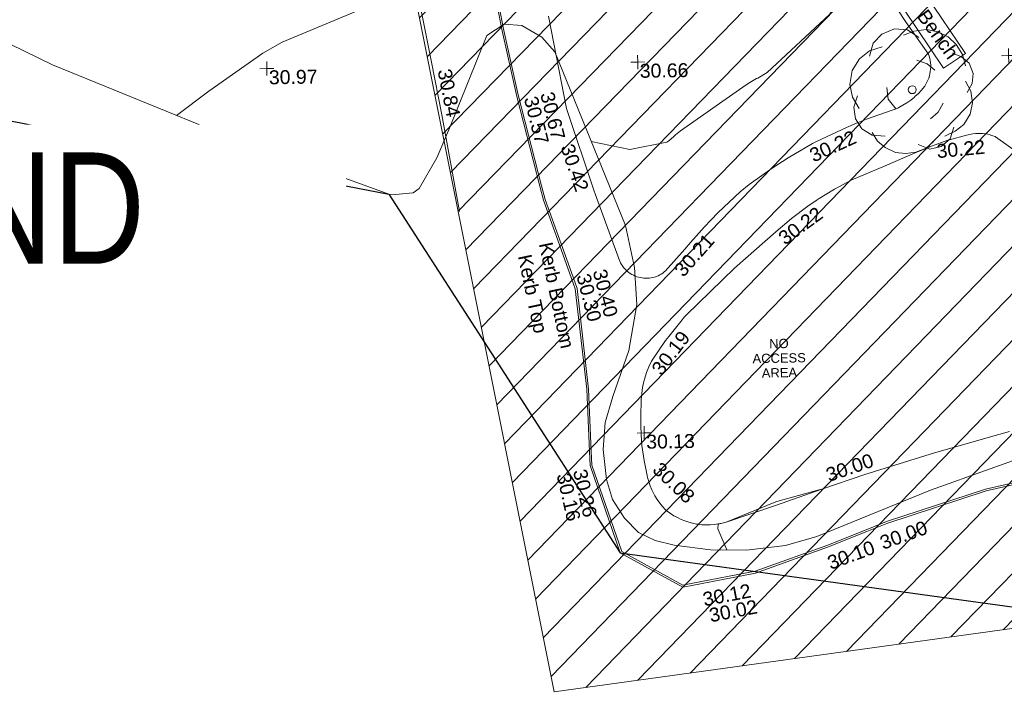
# Model space of a CAD drawing. Header units: millimetres. Extents: x -287732 to 520720, y -88450 to 287754.
# Tile 292 of 383: x 209520 to 236064, y 91335 to 109684. Entities that reach past the tile are written whole.
import ezdxf

# ---------------------------------------------------------------- set-up
doc = ezdxf.new("R2010")
doc.units = ezdxf.units.MM
doc.linetypes.add('IMPORT-HIDDEN2 _3_', pattern=[4762.5, 3175, -1587.5])
doc.linetypes.add('IMPORT-UG_ELEC_STREET LIGHTING_QLB2 _2_', pattern=[2700, 1500, -300.0000000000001, 0, -250, 150, -300.0000000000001, 0, -200])
for name, color, linetype, lineweight, true_color in [('00_TOPO_TREE', 7, 'Continuous', 9, 0x666666), ('00_UAV_FENCE', 7, 'Continuous', 9, 0x264c2f), ('00_UAV_FOOTPATH', 7, 'Continuous', 9, 0xa50000), ('00_UAV_FURN_BENCH', 7, 'Continuous', 9, 0x999999), ('00_UAV_KERB_BOTTOM', 1, 'Continuous', 9, 0xff0000), ('00_UAV_KERB_TOP', 7, 'Continuous', 9, 0xa500a5), ('00_UAV_LEVEL_SPOT', 7, 'Continuous', 9, 0x666666), ('00_UAV_TREE_LINE', 7, 'Continuous', 9, 0x52a552), ('01_DTM_CONTOUR_MJR', 7, 'Continuous', 9, 0x7f3f00), ('01_DTM_CONTOUR_MNR', 7, 'Continuous', 9, 0xa5a552), ('12333-PUM-2D-U-0001-C01 - Rev2_REVIT IMPORT_dwg', 7, 'Continuous', 9, 0x767676), ('PUM-CHAMBER EXTENTS', 6, 'IMPORT-HIDDEN2 _3_', 9, 0xff00ff), ('PUM-SURVEY BOUNDARY_EXTENT', 190, 'Continuous', 25, 0x7f00ff), ('PUM-UNABLE TO SURVEY', 190, 'Continuous', 9, 0x7f00ff)]:
    doc.layers.add(name, color=color, linetype=linetype, lineweight=lineweight, true_color=true_color)
doc.layers.add('A_RHA_Text', color=7, linetype='Continuous', lineweight=9)
doc.styles.add('Arial Narrow', font='ARIALN.TTF', dxfattribs={"height": 3000})
doc.styles.add('Arial_1', font='arial.ttf', dxfattribs={"height": 250})
doc.styles.add('Swis721 Lt BT_2', font='swissl.ttf', dxfattribs={"height": 375})

# ---------------------------------------------------------------- blocks, each defined once
blk = doc.blocks.new('12333-PUM-2D-U-0001-C01 - Rev2_REVIT IMPORT_dwg_CONIFEROUS_TREE-2077251-Site Location Plan Proposed')
at = {"layer": '00_TOPO_TREE', "color": 254, "true_color": 0xcccccc, "flags": 128}
for points in [[(-1889.403682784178, 1545.875740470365), (-1717.639711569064, 2118.422311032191), (-1316.857112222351, 2519.204910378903), (-744.3105416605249, 2748.223538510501), (-171.763971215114, 2690.968881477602), (343.5279423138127, 2347.440939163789)], [(-343.5279423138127, 2461.950253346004), (114.5093140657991, 2633.714224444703), (687.0558846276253, 2690.968881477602), (1202.347798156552, 2576.459567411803), (1660.385054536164, 2347.440939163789), (2003.912996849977, 2003.912996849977), (2290.18628213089, 1545.875740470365), (2404.695596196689, 1030.583826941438)], [(-2404.695596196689, -801.5651986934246), (-2690.968881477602, -286.2732852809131), (-2805.478195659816, 286.2732852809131), (-2690.968881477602, 916.0745128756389), (-2347.440939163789, 1431.36642628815), (-1889.403682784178, 1774.894368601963), (-1316.857112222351, 1946.658339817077)], [(1832.149025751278, 1603.130397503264), (2232.93162509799, 1431.36642628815), (2576.459567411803, 1145.093141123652), (2748.223538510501, 687.0558846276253), (2690.968881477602, 229.0186282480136), (2461.950253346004, -171.763971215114)], [(229.0186282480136, 1316.857112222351), (687.0558846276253, 1145.093141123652), (1030.583826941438, 858.8198558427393)], [(-744.3105416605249, -858.8198558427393), (-1087.838483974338, -400.7825993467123), (-1145.093141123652, 114.5093140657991)], [(2404.695596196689, 343.5279423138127), (2633.714224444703, -114.5093140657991), (2690.968881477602, -629.8012275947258), (2576.459567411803, -1145.093141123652), (2290.18628213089, -1603.130397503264), (1889.403682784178, -1889.403682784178), (1431.36642628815, -2118.422311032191)], [(-1259.602455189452, -2061.167653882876), (-1832.149025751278, -2003.912996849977), (-2290.18628213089, -1717.639711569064), (-2576.459567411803, -1259.602455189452), (-2633.714224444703, -744.3105416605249), (-2461.950253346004, -229.0186282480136)], [(1374.111769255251, -629.8012275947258), (1145.093141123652, -1030.583826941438), (801.5651986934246, -1316.857112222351)], [(1832.149025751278, -1717.639711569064), (1660.385054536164, -2232.93162509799), (1259.602455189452, -2576.459567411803), (744.3105416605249, -2690.968881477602), (229.0186282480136, -2461.950253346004)], [(916.0745128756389, -2347.440939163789), (572.5465705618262, -2633.714224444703), (114.5093140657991, -2805.478195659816), (-343.5279423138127, -2862.732852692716), (-801.5651986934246, -2805.478195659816), (-1259.602455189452, -2576.459567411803), (-1603.130397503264, -2290.18628213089), (-1832.149025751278, -1889.403682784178)]]:
    blk.add_lwpolyline(points, dxfattribs=at)
at = {"layer": '00_TOPO_TREE', "color": 254, "true_color": 0xcccccc}
blk.add_circle((0, 0), 176.6246020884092, dxfattribs=at)
blk = doc.blocks.new('12333-PUM-2D-U-0001-C01 - Rev2_REVIT IMPORT_dwg_UAV-2077255-Site Location Plan Proposed')
at = {"layer": '00_UAV_LEVEL_SPOT', "color": 254, "true_color": 0xcccccc, "flags": 128}
for points in [[(0, -500.0000000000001), (0, 0), (-500.0000000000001, 0)], [(500.0000000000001, 0), (0, 0), (0, 500.0000000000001)]]:
    blk.add_lwpolyline(points, dxfattribs=at)
blk = doc.blocks.new('12333-PUM-2D-U-0001-C01 - Rev2_REVIT IMPORT_dwg_MGS62954_T2_Galway_ITM_3d_Rev1-2077680-Site Location Plan Proposed')
at = {"layer": '00_UAV_FENCE', "color": 254, "true_color": 0xcccccc, "flags": 128}
blk.add_lwpolyline([(534122607.6985, 725669914.9365001), (534123043.6985002, 725667551.9365001), (534123486.2972962, 725664994.7941326), (534123560.6985002, 725664564.9365002), (534124179.6985, 725661540.9365002), (534124438.1148047, 725660094.410857), (534124691.6985, 725658674.9365002), (534125122.6985, 725656058.9365)], dxfattribs=at)
at = {"layer": '00_UAV_FOOTPATH', "color": 254, "true_color": 0xcccccc, "flags": 128}
for points in [[(534136764.0830001, 725661721.051), (534137252.0830001, 725660942.051), (534137844.083, 725660080.0510001), (534137862.098105, 725660022.1283488), (534137876.4406679, 725659963.188817), (534137887.0540851, 725659903.4650121), (534137893.8964704, 725659843.1926363), (534137896.94082, 725659782.6095574), (534137896.1751195, 725659721.9548689), (534137892.0829999, 725659666.0510001), (534137884.0081127, 725659605.9313384), (534137872.1742147, 725659546.4373357), (534137856.6280088, 725659487.8037872), (534137837.4308488, 725659430.2620931), (534137814.6584972, 725659374.039344), (534137788.4008259, 725659319.3574253), (534137758.7614621, 725659266.4321419), (534137725.8573787, 725659215.4723654), (534137722.083, 725659210.0510001), (534137639.6262797, 725659113.9297976), (534137551.2967685, 725659023.1757691), (534137457.443063, 725658938.1470785), (534137443.0830001, 725658926.051), (534137343.3443149, 725658848.0087619), (534137238.9021286, 725658776.3831658), (534137130.1686267, 725658711.456886), (534137017.5729306, 725658653.4861565), (534136988.2533003, 725658639.8251882), (534136138.9416384, 725658355.4328828), (534135870.2182184, 725658249.660589), (534135596.2533002, 725658141.8251882), (534134780.9581109, 725657771.0111688), (534134676.2533003, 725657718.8251882), (534134009.7287871, 725657350.7840908), (534133576.2533003, 725657080.8251882), (534132951.9597373, 725656644.9734665), (534132701.2533003, 725656452.8251883), (534132099.3895124, 725655909.5027679), (534131893.2533003, 725655706.8251883), (534131726.9570456, 725655528.7627413), (534131339.8256434, 725655114.2400886), (534131186.2533003, 725654935.8251883), (534130655.2533002, 725654361.8251883), (534130617.3964121, 725654330.7036847), (534130577.6600905, 725654302.0206463), (534130536.2011563, 725654275.8892713), (534130493.1832295, 725654252.4126889), (534130448.776082, 725654231.6835498), (534130403.1549683, 725654213.783663), (534130356.4999343, 725654198.783671), (534130308.995106, 725654186.7427717), (534130260.8279633, 725654177.7084855), (534130212.1886, 725654171.716466), (534130163.2689734, 725654168.7903615), (534130114.2621468, 725654168.9417198), (534130065.3615279, 725654172.1699433), (534130016.760105, 725654178.4622921), (534129968.6496857, 725654187.7939328), (534129922.2533002, 725654199.8251882), (534129875.6707559, 725654215.0488055), (534129830.1360306, 725654233.1673247), (534129785.8288287, 725654254.1092403), (534129742.9240108, 725654277.7919041), (534129701.5909024, 725654304.121851), (534129661.9926265, 725654332.9951694), (534129624.2854595, 725654364.2979091), (534129588.6182143, 725654397.9065328), (534129555.1316531, 725654433.6884022), (534129523.9579323, 725654471.502303), (534129495.22008, 725654511.1990006), (534129469.0315117, 725654552.6218307), (534129445.4955816, 725654595.6073161), (534129424.7051751, 725654639.9858127), (534129406.7423427, 725654685.5821787), (534129391.6779752, 725654732.2164665), (534129384.2533002, 725654759.8251883), (534128792.3077646, 725656473.0984459), (534128769.2533003, 725656539.8251882), (534128055.2533002, 725658781.8251883), (534127621.2533002, 725661277.8251883)], [(534140493.2533003, 725657165.8251882), (534139612.2533002, 725657818.8251884), (534139604.7632155, 725657822.128652), (534139538.3912034, 725657848.6668622), (534139483.1062362, 725657866.8367115), (534139470.4838131, 725657870.9851725), (534139401.3090444, 725657888.995502), (534139331.1398983, 725657902.6267729), (534139260.2533004, 725657911.8251882), (534139217.2864643, 725657915.213021), (534139145.8342331, 725657917.2376842), (534139074.395867, 725657914.7718292), (534139003.2533002, 725657907.8251884), (534138829.4617062, 725657872.2392824), (534138372.2533003, 725657757.8251882), (534138327.6826156, 725657745.022413), (534137879.4523696, 725657599.3523824), (534137441.2533004, 725657425.8251882), (534136619.2533004, 725657090.8251883), (534135697.2533002, 725656712.8251883), (534135248.9098812, 725656483.9960251), (534134827.2240831, 725656235.9280546), (534134769.2533003, 725656201.8251883), (534134522.5605534, 725656040.2647041), (534134072.199377, 725655713.3616179), (534133643.2533002, 725655358.8251884), (534132517.2533003, 725654395.8251883), (534131189.2533004, 725653158.8251882), (534131142.4905623, 725653106.9067898), (534131040.7748144, 725652985.7855816), (534130708.2533003, 725652589.8251882), (534130623.1195975, 725652480.2818613), (534130229.2533002, 725651931.8251882), (534130157.8839879, 725651784.4160262), (534130095.7354283, 725651632.4218146), (534130043.2533004, 725651476.8251882), (534130018.3963717, 725651389.2218617), (534129981.3375059, 725651229.2489755), (534129954.3965482, 725651067.2648138), (534129937.6798219, 725650903.9086537), (534129931.2533003, 725650739.8251883), (534129921.5598603, 725650597.5899986), (534129911.0726462, 725650189.1338445), (534129926.2533003, 725649780.8251883), (534129935.4683118, 725649662.4731313), (534129983.6701264, 725649256.7355361), (534130057.2533002, 725648854.8251882), (534130068.492393, 725648802.1950848), (534130098.7767652, 725648686.4618976), (534130136.2683252, 725648572.8586549), (534130180.8191108, 725648461.833697), (534130231.6764007, 725648355.0366405), (534130232.2533003, 725648353.8251883), (534130260.0756922, 725648301.8303784), (534130321.4001785, 725648199.1141616), (534130389.0532597, 725648100.4512281), (534130462.7679396, 725648006.2309557), (534130542.2533004, 725647916.8251883), (534130581.5347536, 725647883.8766283), (534130668.8473577, 725647817.2437464), (534130760.1715834, 725647756.2247527), (534130855.1470162, 725647701.0604616), (534130953.3988309, 725647651.9685818), (534131054.5392728, 725647609.1428558), (534131158.1691867, 725647572.7522975), (534131263.8795929, 725647542.9405239), (534131371.2533002, 725647519.8251883), (534131404.7902568, 725647514.0374646), (534131513.7007473, 725647499.8270162), (534131623.2886093, 725647492.4831554), (534131733.1213496, 725647492.0348645), (534131842.7655085, 725647498.4839134), (534131951.7883705, 725647511.8048502), (534132059.7596722, 725647531.9451033), (534132166.2533003, 725647558.8251883), (534133507.2533003, 725647986.8251882), (534134760.0413502, 725648397.0072374), (534135929.2533004, 725648779.8251882), (534137819.2533004, 725649330.8251883), (534139560.3293805, 725649789.9063625), (534139848.2533003, 725649865.8251883)]]:
    blk.add_lwpolyline(points, dxfattribs=at)
at = {"layer": '00_UAV_FURN_BENCH', "color": 254, "true_color": 0xcccccc, "flags": 128}
blk.add_lwpolyline([(534137799.5900001, 725661684.9944999), (534138841.59, 725660076.9944999), (534138243.7990562, 725659689.6200203), (534137201.7990564, 725661297.6200203)], close=True, dxfattribs=at)
at = {"layer": '00_UAV_KERB_BOTTOM', "color": 254, "true_color": 0xcccccc, "flags": 128}
blk.add_lwpolyline([(534125784.1154996, 725664077.3854495), (534125876.2533002, 725664083.8251882), (534126125.2533004, 725662569.8251882), (534126394.2533003, 725660997.8251884), (534126740.807078, 725659291.6437598), (534126772.2533004, 725659136.8251882), (534127350.8670541, 725656711.055797), (534127445.8670542, 725656340.055797), (534128072.5252295, 725654485.4240651), (534128261.8670542, 725653925.055797), (534128521.0827727, 725651208.0509884), (534128565.2611473, 725649532.5452225), (534128575.0827727, 725649160.0509884), (534129338.0827727, 725646815.0509886), (534130975.0827727, 725645877.0509884), (534131241.8528504, 725645923.7904178), (534132927.0827728, 725646219.0509883), (534134872.0827727, 725646880.0509884), (534136025.7294766, 725647319.3653679), (534136487.0827727, 725647495.0509884), (534139176.0827727, 725648323.0509884), (534140831.9516846, 725648672.9140362)], dxfattribs=at)
at = {"layer": '00_UAV_KERB_TOP', "color": 254, "true_color": 0xcccccc, "flags": 128}
blk.add_lwpolyline([(534125691.0800582, 725664026.1272278), (534125834.3070704, 725664030.7714872), (534126075.9423618, 725662561.5512818), (534126345.1000125, 725660988.6299926), (534126690.4506295, 725659288.3720607), (534126723.4218805, 725659126.0453458), (534127302.3273486, 725656699.0529765), (534127397.8961995, 725656325.8314646), (534128020.9623058, 725654481.8306718), (534128212.6433339, 725653914.5393941), (534128471.145469, 725651205.0141075), (534128515.3288777, 725649529.3174185), (534128525.291385, 725649151.480109), (534129296.5001872, 725646781.2512215), (534130965.9075457, 725645824.681825), (534131164.5431072, 725645859.4837521), (534132939.5151873, 725646170.4675903), (534134889.0295101, 725646833.0017635), (534135953.0681987, 725647238.192967), (534136503.3540448, 725647447.7445431), (534139188.6336557, 725648274.5989563), (534140755.2052697, 725648605.5946745)], dxfattribs=at)
at = {"layer": '00_UAV_TREE_LINE', "color": 254, "true_color": 0xcccccc, "flags": 128}
for points in [[(534140930.2533002, 725649414.8251882), (534137687.2533002, 725648318.8251883), (534134609.2533002, 725647124.8251883), (534133759.2533003, 725646896.8251883), (534132706.2533003, 725646788.8251882), (534131731.2533002, 725646821.8251882), (534130752.2533003, 725646957.8251883), (534130250.2533003, 725647093.8251882), (534129798.2533003, 725647317.8251882), (534129430.2533002, 725647710.8251883), (534129119.2533002, 725648219.8251883), (534128962.2533002, 725648763.8251883), (534128884.2533003, 725649577.8251882), (534128956.2533004, 725650296.8251883), (534129169.2533004, 725650997.8251883), (534129625.0829999, 725652231.051), (534129859.083, 725653464.0510001), (534129816.0829999, 725654465.051), (534129593.0829999, 725655605.0509999), (534127768.083, 725660315.0510001), (534127427.083, 725660719.051), (534126890.083, 725661044.0509999), (534126417.083, 725661083.0509999), (534125947.0830001, 725660790.051), (534124899.6985, 725658306.9365001), (534124543.6985001, 725657510.9365001), (534124047.6985, 725656693.9365001), (534123885.6985, 725656583.9365), (534123405.6985, 725656543.9365001), (534123226.6985, 725656556.9365001), (534118424.6985, 725658399.9365001), (534114221.6985, 725660197.9365002)], [(534114221.6985001, 725660197.9365003), (534112718.6985, 725660964.9365003)]]:
    blk.add_lwpolyline(points, dxfattribs=at)
at = {"layer": '01_DTM_CONTOUR_MJR', "color": 254, "true_color": 0xcccccc, "flags": 128}
blk.add_lwpolyline([(534134720, 725648390.0000001), (534133547.9119417, 725648090.1369765), (534133475.766333, 725648067.0257511), (534132170.0000001, 725647560.0000002), (534132060.0000002, 725647530), (534131950.0000001, 725647510.0000001), (534131937.9124813, 725647385.0202055), (534132171.038644, 725646806.9401459)], dxfattribs=at)
at = {"layer": '01_DTM_CONTOUR_MNR', "color": 254, "true_color": 0xcccccc, "flags": 128}
for points in [[(534132621.278924, 725666251.0438238), (534132012.1036163, 725665753.8511088), (534130430.0000002, 725664752.804503), (534127292.8535871, 725664564.4926705), (534127140, 725664570.0000002), (534127078.6583102, 725664457.5301765), (534126502.9710822, 725663531.7854477), (534126020.0000001, 725663230), (534126034.9705883, 725663032.4764707), (534126070.0000001, 725662620), (534124572.9100905, 725662187.9113413), (534124000, 725662400.0000001), (534123704.2165588, 725662076.5978662), (534123140.5701492, 725661783.9195383), (534120430.0000002, 725660706.8051281), (534119896.1654136, 725660420.0000001), (534118430.0000002, 725659420), (534117542.5037524, 725658777.3303037)], [(534135591.5924268, 725662134.3114455), (534135307.4094566, 725661364.8949615), (534135191.5536402, 725661196.0540137), (534133484.8757316, 725659661.2881175), (534133233.0280297, 725659514.4577539), (534133196.6396104, 725659500.0324676), (534132970.0948296, 725659370.5752364), (534132823.445617, 725659277.297078), (534131123.156874, 725658125.1332666), (534130988.1958763, 725658025.718786), (534130937.0778154, 725657979.9368739), (534130800.4401175, 725657863.2307217), (534130748.4785694, 725657828.8514229), (534129744.4014614, 725657643.5390046), (534128711.4950163, 725657880.272591)]]:
    blk.add_lwpolyline(points, dxfattribs=at)
for name, p, xscale, yscale, zscale in [('12333-PUM-2D-U-0001-C01 - Rev2_REVIT IMPORT_dwg_CONIFEROUS_TREE-2077251-Site Location Plan Proposed', (534137387.8740001, 725659126.1450002), 0.6, 0.6, 0.6), ('12333-PUM-2D-U-0001-C01 - Rev2_REVIT IMPORT_dwg_UAV-2077255-Site Location Plan Proposed', (534120000, 725660000), 0.375, 0.375, 0.375), ('12333-PUM-2D-U-0001-C01 - Rev2_REVIT IMPORT_dwg_UAV-2077255-Site Location Plan Proposed', (534130000, 725660000), 0.375, 0.375, 0.375), ('12333-PUM-2D-U-0001-C01 - Rev2_REVIT IMPORT_dwg_UAV-2077255-Site Location Plan Proposed', (534140000, 725660000), 0.375, 0.375, 0.375), ('12333-PUM-2D-U-0001-C01 - Rev2_REVIT IMPORT_dwg_UAV-2077255-Site Location Plan Proposed', (534130000, 725650000.0000001), 0.375, 0.375, 0.375)]:
    blk.add_blockref(name, p, dxfattribs=dict(xscale=xscale, yscale=yscale, zscale=zscale))
at = {"layer": '00_UAV_FENCE', "color": 251, "true_color": 0x666666, "insert": (534124969.5916695, 725659935.3992009), "char_height": 375, "width": 1495.902363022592, "attachment_point": 1, "rotation": 280.1288231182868, "line_spacing_factor": 1.005061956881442, "style": 'Swis721 Lt BT_2'}
blk.add_mtext('30.84', dxfattribs=at)
at = {"layer": '00_UAV_FOOTPATH', "color": 251, "true_color": 0x666666, "char_height": 375, "width": 1495.902363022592, "attachment_point": 1, "line_spacing_factor": 1.005061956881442, "style": 'Swis721 Lt BT_2'}
for s, insert, rotation in [('30.22', (534134544.1848088, 725657552.0056871), 23.582138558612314), ('30.42', (534128232.6799323, 725657863.0278163), 287.76352372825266), ('30.22', (534138001.6952666, 725657642.0957397), 4.458722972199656), ('30.22', (534133666.9472031, 725655287.8539398), 35.08491862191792), ('30.21', (534130853.9652885, 725654412.7864197), 47.557230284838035), ('30.19', (534130201.1117101, 725651743.8773292), 51.771521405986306), ('30.08', (534130442.509359, 725649239.7308342), 315.1872106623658), ('30.00', (534134843.5342277, 725648945.442561), 18.12924151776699)]:
    blk.add_mtext(s, dxfattribs=dict(at, insert=insert, rotation=rotation))
at = {"layer": '00_UAV_FURN_BENCH', "color": 251, "true_color": 0x666666, "insert": (534137836.704316, 725661325.8429859), "char_height": 375, "width": 1728.598286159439, "attachment_point": 1, "rotation": 304.82978866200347, "line_spacing_factor": 1.005061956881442, "style": 'Swis721 Lt BT_2'}
blk.add_mtext('Bench', dxfattribs=at)
at = {"layer": '00_UAV_KERB_BOTTOM', "color": 251, "true_color": 0x666666, "char_height": 375, "attachment_point": 1, "line_spacing_factor": 1.005061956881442, "style": 'Swis721 Lt BT_2'}
for s, insert, width, rotation in [('30.57', (534127279.8344699, 725659160.4879918), 1495.902363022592, 283.10996913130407), ('Kerb Bottom', (534127617.8024926, 725655218.0946687), 3414.456504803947, 280.8750798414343), ('30.30', (534128611.9517057, 725654355.9194653), 1495.902363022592, 283.2854145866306), ('30.16', (534127984.6371118, 725648987.7361908), 1495.902363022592, 281.87806949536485), ('30.00', (534136264.7440665, 725647090.4968091), 1495.902363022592, 18.957363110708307), ('30.02', (534131639.3029779, 725645232.7001331), 1495.902363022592, 9.937637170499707)]:
    blk.add_mtext(s, dxfattribs=dict(at, insert=insert, width=width, rotation=rotation))
at = {"layer": '00_UAV_KERB_TOP', "color": 251, "true_color": 0x666666, "char_height": 375, "attachment_point": 1, "line_spacing_factor": 1.005061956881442, "style": 'Swis721 Lt BT_2'}
for s, insert, width, rotation in [('30.67', (534127721.7042779, 725659271.5851017), 1495.902363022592, 283.0951281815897), ('Kerb Top', (534127043.8688605, 725654897.388813), 2493.170605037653, 280.8750798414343), ('30.40', (534129052.2872114, 725654470.2190789), 1495.902363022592, 283.38265758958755), ('30.26', (534128429.2251009, 725649086.9403557), 1495.902363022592, 281.78940046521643), ('30.10', (534134838.8511013, 725646573.7432705), 1495.902363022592, 19.31266985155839), ('30.12', (534131474.7726947, 725645666.2136238), 1495.902363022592, 9.937637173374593)]:
    blk.add_mtext(s, dxfattribs=dict(at, insert=insert, width=width, rotation=rotation))
at = {"layer": '00_UAV_LEVEL_SPOT', "char_height": 375, "width": 1495.902363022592, "attachment_point": 1, "line_spacing_factor": 1.005061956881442, "style": 'Swis721 Lt BT_2'}
for s, insert in [('30.97', (534120051.8765643, 725659949.1441547)), ('30.66', (534130051.8765643, 725659949.1441547)), ('30.13', (534130051.8765643, 725649949.1441548))]:
    blk.add_mtext(s, dxfattribs=dict(at, insert=insert))
blk = doc.blocks.new('12333-PUM-2D-U-0001-C01 - Rev2_REVIT IMPORT_dwg-1620468-Site Location Plan Proposed')
at = {"layer": 'PUM-CHAMBER EXTENTS', "true_color": 0xfff4d4}
h = blk.add_hatch(dxfattribs=at)
h.set_pattern_fill('FP_14', style=0, pattern_type=2)
h.set_pattern_definition([(45, (-533641079.65, -725615854.3560001), (-618.7184335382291, 618.7184335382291), [])])
h.paths.add_polyline_path([(486377.3501529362, 27208.64382130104), (517415.3501528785, 30952.6438213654), (516341.8313309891, 58191.46038823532), (502815.940048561, 56693.63832639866), (503487.5551271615, 50628.70393428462), (496266.2910908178, 49829.0399146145), (495594.5673347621, 55894.95570471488), (481449.064816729, 54328.51950435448), (484521.5190358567, 37421.10226281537)])
at = {"layer": 'PUM-SURVEY BOUNDARY_EXTENT', "color": 201, "true_color": 0xd4aaff, "flags": 128}
blk.add_lwpolyline([(368022.5383130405, -34558.83214739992), (374423.2322130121, -19956.60564710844), (379270.7626529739, -1194.490678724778), (384112.1577081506, 54.86672394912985), (389443.5241528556, -2985.474178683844), (391793.3395174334, -3422.473121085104), (393463.5241528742, 2648.52582127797), (400411.7245541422, 11355.21109355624), (404412.5241528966, 12300.5258212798), (408082.5241528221, 10983.52582124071), (415574.5241529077, 4114.525821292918), (420209.5241528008, -4269.47417878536), (422049.5241528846, -5317.474178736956), (422826.5241528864, -4934.474178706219), (426040.5241528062, -2731.474178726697), (426871.5241528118, 1722.525821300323), (426773.5241528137, 9599.525821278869), (434100.3536528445, 24157.3913212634), (453045.0486529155, 39175.58032134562), (466013.0486529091, 44122.58032138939), (482147.048652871, 40702.58032134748), (488216.8503400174, 30926.89504288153), (531080.8829478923, 24250.27741154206)], dxfattribs=at)
at = {"layer": 'PUM-UNABLE TO SURVEY', "color": 7, "true_color": 0xfff4d4, "flags": 128}
blk.add_lwpolyline([(481449.064816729, 54328.51950435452), (486377.3501529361, 27208.64382130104), (517415.3501528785, 30952.64382136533), (516341.8313309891, 58191.46038823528)], dxfattribs=at)
blk.add_blockref('12333-PUM-2D-U-0001-C01 - Rev2_REVIT IMPORT_dwg_MGS62954_T2_Galway_ITM_3d_Rev1-2077680-Site Location Plan Proposed', (-533641079.6498471, -725615854.3561786))
at = {"layer": 'PUM-UNABLE TO SURVEY', "color": 41, "true_color": 0xffdf7f, "insert": (492594.7876528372, 36616.51243789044), "char_height": 250, "width": 1714.021757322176, "attachment_point": 2, "line_spacing_factor": 0.9417779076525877, "style": 'Arial_1'}
blk.add_mtext('NO\\PACCESS\\PAREA', dxfattribs=at)

msp = doc.modelspace()

# ---------------------------------------------------------------- block references
at = {"layer": '12333-PUM-2D-U-0001-C01 - Rev2_REVIT IMPORT_dwg', "color": 254, "linetype": 'IMPORT-UG_ELEC_STREET LIGHTING_QLB2 _2_', "true_color": 0xffd4d4, "rotation": 0.9999999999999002}
msp.add_blockref('12333-PUM-2D-U-0001-C01 - Rev2_REVIT IMPORT_dwg-1620468-Site Location Plan Proposed', (-261895.0770586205, 55869.5817132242), dxfattribs=at)

# ---------------------------------------------------------------- next in the draw order: texts
at = {"layer": 'A_RHA_Text', "lineweight": 35, "insert": (192473.7166623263, 106105.0947063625), "char_height": 3000, "width": 25092.81875, "attachment_point": 1, "style": 'Arial Narrow', "bg_fill": 3, "box_fill_scale": 1.25, "bg_fill_color": 256, "bg_fill_true_color": 13158600, "bg_fill_transparency": 0}
msp.add_mtext('COMPOUND', dxfattribs=at)

doc.saveas('drawing.dxf')
